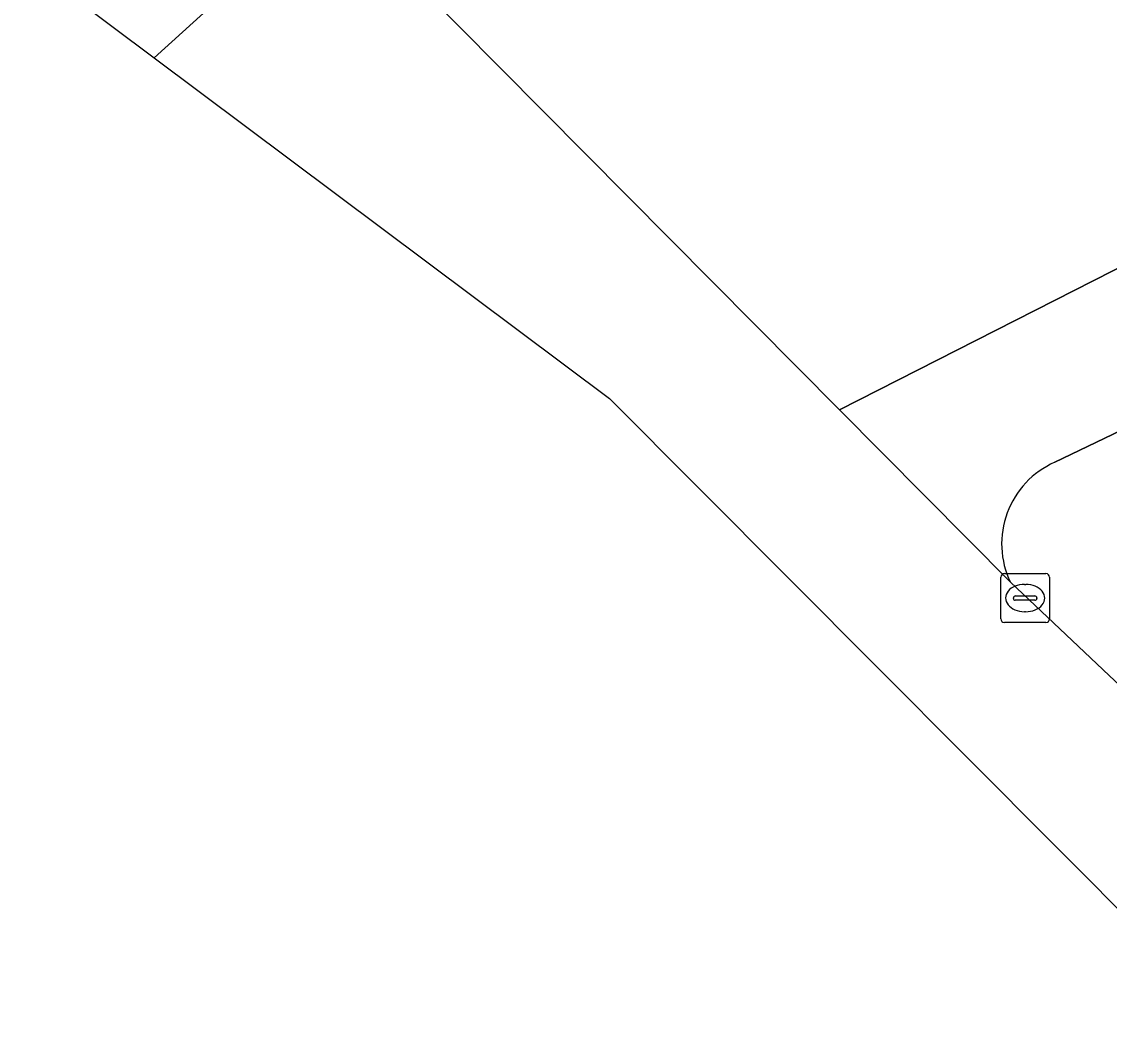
# Model space of a CAD drawing. Extents: x 160663 to 161506, y 382245 to 383291.
# Drawn here: x 160853.7 to 160876, y 382910.21 to 382930.82 of the extents above; entities that cross this region are included whole.
import ezdxf

# ---------------------------------------------------------------- set-up
doc = ezdxf.new("R2010")
doc.units = 0
for name, color, linetype in [('IMGEO_Fietspad_gesloten', 7, 'Continuous'), ('IMGEO_Kolk', 7, 'Continuous'), ('IMGEO_OVBaan_gesloten', 7, 'Continuous'), ('IMGEO_Rijbaan_lokaal_gesloten', 7, 'Continuous'), ('IMGEO_Verkeerseiland_gesloten', 7, 'Continuous')]:
    doc.layers.add(name, color=color, linetype=linetype)

msp = doc.modelspace()

# ---------------------------------------------------------------- linework, layer by layer
at = {"layer": 'IMGEO_Fietspad_gesloten'}
msp.add_lwpolyline([(160876, 382917.424), (160878.479, 382915.101)], dxfattribs=at)
at = {"layer": 'IMGEO_Kolk'}
for p, q in [((160873.775, 382918.585), (160873.775, 382919.437)), ((160873.85, 382919.511), (160874.702, 382919.511)), ((160874.776, 382919.437), (160874.776, 382918.585)), ((160874.263, 382919.291), (160874.288, 382919.291)), ((160874.034, 382919.005), (160874.034, 382919.017)), ((160874.472, 382918.968), (160874.074, 382918.968)), ((160874.077, 382919.054), (160874.475, 382919.054)), ((160874.518, 382919.017), (160874.518, 382919.005)), ((160874.286, 382918.731), (160874.261, 382918.731)), ((160874.702, 382918.511), (160873.85, 382918.511))]:
    msp.add_line(p, q, dxfattribs=at)
for points in [[(160873.775, 382918.585), (160873.775, 382919.437)], [(160873.85, 382919.511), (160874.702, 382919.511)], [(160874.776, 382919.437), (160874.776, 382918.585)], [(160874.702, 382918.511), (160873.85, 382918.511)]]:
    msp.add_lwpolyline(points, dxfattribs=at)
for centre, radius, start, end in [((160873.852, 382919.435), 0.0765, 91.552, 178.448), ((160873.852, 382919.435), 0.0765, 91.552, 178.448), ((160874.7, 382919.435), 0.0765, 1.552, 88.448), ((160874.7, 382919.435), 0.0765, 1.552, 88.448), ((160874.074, 382919.014), 0.0403, 85.8775, 175.7526), ((160874.071, 382919.004), 0.0366, 178.938, 274.7102), ((160874.475, 382919.011), 0.043, 264.8664, 352.4533), ((160874.479, 382919.016), 0.0386, 1.7309, 96.639), ((160873.852, 382918.587), 0.0765, 181.552, 268.448), ((160873.852, 382918.587), 0.0765, 181.552, 268.448), ((160874.7, 382918.587), 0.0765, 271.552, 358.448), ((160874.7, 382918.587), 0.0765, 271.552, 358.448)]:
    msp.add_arc(centre, radius, start, end, dxfattribs=at)
for centre, major_axis, ratio, start_param, end_param in [((160874.262, 382919.011), (-0.387, 0.002), 0.722429, 4.712389, 7.853982), ((160874.287, 382919.011), (-0.39, 0.002), 0.717154, 1.570796, 4.712389)]:
    msp.add_ellipse(centre, major_axis=major_axis, ratio=ratio, start_param=start_param, end_param=end_param, dxfattribs=at)
at = {"layer": 'IMGEO_OVBaan_gesloten'}
for points in [[(160978.934, 382913.776), (160981.785, 382916.694), (160978.816, 382919.461), (160972.145, 382924.641), (160967.578, 382927.438), (160959.79, 382929.599), (160951.086, 382930.055), (160918.971, 382933.683), (160909.581, 382934.405), (160903.988, 382934.545), (160897.982, 382933.621), (160890.673, 382931.836), (160882.904, 382929.187), (160870.47, 382922.866), (160873.972, 382919.336)], [(160874.882, 382921.793), (160876.749, 382922.692), (160880.057, 382924.365)]]:
    msp.add_lwpolyline(points, dxfattribs=at)
msp.add_arc((160875.621, 382920.122), 1.827, 113.8649, 205.4889, dxfattribs=at)
at = {"layer": 'IMGEO_Rijbaan_lokaal_gesloten'}
for points in [[(160691.463, 383108.887), (160690.092, 383107.358), (160792.96, 382995.267), (160844.823, 382938.754), (160856.414, 382930.084)], [(160856.414, 382930.084), (160856.414, 382930.084), (160860.049, 382933.373), (160856.4, 382935.532), (160854.168, 382936.939), (160851.4, 382938.93), (160847.941, 382941.557)], [(160862.06, 382932.256), (160861.66, 382932.461), (160860.049, 382933.373), (160870.47, 382922.866), (160882.904, 382929.187), (160890.673, 382931.836), (160897.982, 382933.621)], [(160878.479, 382915.101), (160876, 382917.424), (160873.972, 382919.336), (160870.47, 382922.866), (160860.049, 382933.373), (160856.414, 382930.084), (160856.414, 382930.084), (160865.751, 382923.099), (160878.596, 382910.215)]]:
    msp.add_lwpolyline(points, dxfattribs=at)
at = {"layer": 'IMGEO_Verkeerseiland_gesloten'}
for points in [[(160876.922, 382922.728), (160876.904, 382922.728), (160876.886, 382922.727), (160876.868, 382922.725), (160876.851, 382922.723), (160876.833, 382922.719), (160876.816, 382922.715), (160876.799, 382922.711), (160876.782, 382922.705), (160876.765, 382922.699), (160876.749, 382922.692), (160874.882, 382921.793)], [(160873.972, 382919.336), (160876, 382917.424)]]:
    msp.add_lwpolyline(points, dxfattribs=at)
msp.add_arc((160875.621, 382920.122), 1.827, 113.8649, 205.4889, dxfattribs=at)

doc.saveas('drawing.dxf')
